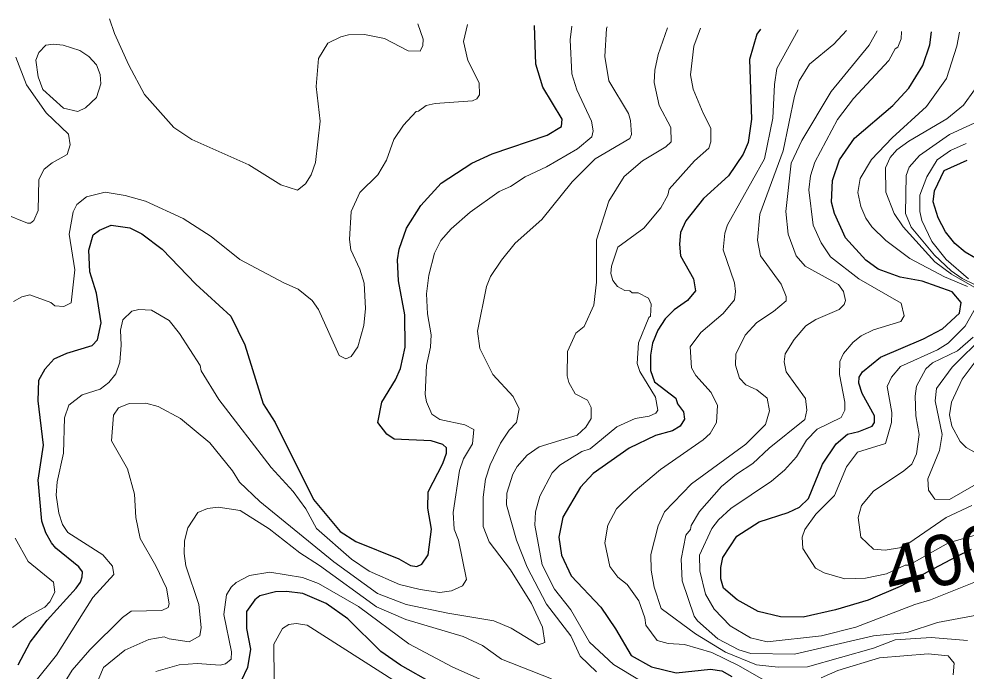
# Model space of a CAD drawing. Extents: x 673.3 to 698.5, y 6984.3 to 7012.3.
# Drawn here: x 694.661 to 696.158, y 7010.978 to 7012.008 of the extents above; entities that cross this region are included whole.
import ezdxf
from ezdxf.enums import TextEntityAlignment as Align

# ---------------------------------------------------------------- set-up
doc = ezdxf.new("R2010")
doc.units = 0
doc.header["$LTSCALE"] = 0.032
doc.layers.add('1', color=7, linetype='Continuous', lineweight=25)
doc.layers.add('2', color=7, linetype='Continuous', lineweight=13)
doc.layers.add('61', color=7, linetype='Continuous')

msp = doc.modelspace()

# ---------------------------------------------------------------- linework, layer by layer
at = {"layer": '1'}
for points in [[(694.7, 7011.335), (694.6919, 7011.405), (694.6928, 7011.4376), (694.7028, 7011.4552), (694.7172, 7011.4712), (694.7372, 7011.4801), (694.7773, 7011.4921), (694.7855, 7011.5014), (694.7911, 7011.5278), (694.7839, 7011.5747), (694.7734, 7011.6086), (694.7717, 7011.6428), (694.7785, 7011.6669), (694.7886, 7011.6741), (694.8069, 7011.682), (694.8368, 7011.6781), (694.8554, 7011.6687), (694.8878, 7011.6441), (694.941, 7011.5893), (694.9962, 7011.5383), (695.0183, 7011.4935), (695.047, 7011.4002), (695.0659, 7011.3708), (695.1266, 7011.2492), (695.1688, 7011.1987), (695.1934, 7011.1826), (695.2613, 7011.1556), (695.2801, 7011.1447), (695.2899, 7011.1432), (695.2978, 7011.1472), (695.3081, 7011.1616), (695.3132, 7011.202), (695.3076, 7011.2356), (695.3077, 7011.2614), (695.3311, 7011.3059), (695.3368, 7011.3222), (695.3367, 7011.3305), (695.3308, 7011.3361), (695.3124, 7011.3417), (695.2544, 7011.3444), (695.2424, 7011.3524), (695.2286, 7011.3706), (695.2348, 7011.403), (695.2564, 7011.4382), (695.2644, 7011.4558), (695.2717, 7011.4897), (695.2709, 7011.5408), (695.2611, 7011.5942), (695.2596, 7011.6276), (695.2619, 7011.6444), (695.2736, 7011.6777), (695.2963, 7011.7134), (695.3283, 7011.7483), (695.377, 7011.78), (695.4092, 7011.7946), (695.4961, 7011.8245), (695.5183, 7011.8378), (695.5196, 7011.8495), (695.4893, 7011.9002), (695.4778, 7011.9363), (695.4758, 7011.9973)], [(695.8328, 7011.9917), (695.8273, 7011.9839), (695.8157, 7011.9437), (695.8189, 7011.8496), (695.8134, 7011.8128), (695.8058, 7011.7944), (695.7825, 7011.7601), (695.743, 7011.7243), (695.7149, 7011.689), (695.7066, 7011.6705), (695.705, 7011.652), (695.7066, 7011.6337), (695.7269, 7011.5975), (695.7301, 7011.5783), (695.7177, 7011.5632), (695.6966, 7011.5483), (695.6825, 7011.5341), (695.6709, 7011.5163), (695.6625, 7011.4958), (695.6594, 7011.4772), (695.6594, 7011.453), (695.6654, 7011.4349), (695.6991, 7011.4088), (695.7019, 7011.4002), (695.7113, 7011.3873), (695.713, 7011.3758), (695.7059, 7011.3648), (695.6938, 7011.3574), (695.6673, 7011.3502), (695.6252, 7011.3303), (695.5687, 7011.2902), (695.5485, 7011.2685), (695.5209, 7011.2209), (695.5145, 7011.1896), (695.5185, 7011.1613), (695.5338, 7011.1287), (695.5808, 7011.0789), (695.6041, 7011.045), (695.6286, 7011.003), (695.6605, 7010.9846), (695.6995, 7010.9756), (695.7541, 7010.981), (695.7717, 7010.9785), (695.7878, 7010.9698)], [(696.1657, 7011.1702), (696.1422, 7011.1586), (696.0536, 7011.1118), (696.0033, 7011.0903), (695.9512, 7011.0747), (695.9001, 7011.0632), (695.8646, 7011.064), (695.8295, 7011.072), (695.796, 7011.0905), (695.7745, 7011.1092), (695.7702, 7011.1236), (695.7702, 7011.1417), (695.7733, 7011.1574), (695.7957, 7011.1913), (695.8306, 7011.214), (695.8769, 7011.2284), (695.8947, 7011.2368), (695.909, 7011.2507), (695.9309, 7011.305), (695.9524, 7011.3367), (695.9705, 7011.3523), (695.9881, 7011.3563), (696.0095, 7011.3649), (696.0128, 7011.3705), (696.0128, 7011.3809), (695.9934, 7011.4165), (695.9884, 7011.433), (695.9886, 7011.4422), (695.9943, 7011.4504), (696.0223, 7011.4736), (696.0906, 7011.5028), (696.1203, 7011.5185), (696.1471, 7011.5433), (696.1502, 7011.5602), (696.1356, 7011.5771), (696.0885, 7011.594), (696.0538, 7011.5999), (696.0188, 7011.6129), (695.9992, 7011.6267), (695.967, 7011.6624), (695.9501, 7011.7004), (695.9453, 7011.7187), (695.9469, 7011.7525), (695.9578, 7011.7855), (695.9816, 7011.8196), (696.0419, 7011.8709), (696.0674, 7011.8987), (696.0892, 7011.9343), (696.1007, 7011.9672), (696.1031, 7011.9875)], [(696.1727, 7011.6299), (696.1563, 7011.6395), (696.1402, 7011.6534), (696.1253, 7011.6717), (696.1137, 7011.6939), (696.1056, 7011.7188), (696.1076, 7011.7366), (696.1232, 7011.7687), (696.1595, 7011.7848)], [(694.66, 7010.988), (694.6792, 7011.0236), (694.7059, 7011.0586), (694.752, 7011.1088), (694.7588, 7011.1185), (694.7613, 7011.1267), (694.7619, 7011.1347), (694.7559, 7011.1428), (694.7198, 7011.1721), (694.7129, 7011.1808), (694.7038, 7011.1963), (694.6976, 7011.215), (694.6918, 7011.2794), (694.7, 7011.335)], [(695.2332, 7011.0091), (695.1808, 7011.0606), (695.1468, 7011.0846), (695.1101, 7011.1008), (695.0843, 7011.1038), (695.0665, 7011.1031), (695.0419, 7011.0968), (695.034, 7011.0909), (695.021, 7011.0722), (695.0209, 7011.0456), (695.0274, 7011.0125), (695.0226, 7010.9837), (695.0124, 7010.9629)], [(695.3164, 7010.9582), (695.2643, 7010.9875), (695.2332, 7011.0091)]]:
    msp.add_lwpolyline(points, dxfattribs=at)
at = {"layer": '2'}
for points in [[(694.8045, 7012.0078), (694.8122, 7011.9848), (694.8351, 7011.9346), (694.8599, 7011.8886), (694.906, 7011.8363), (694.9347, 7011.8176), (695.0247, 7011.7774), (695.0749, 7011.746), (695.1015, 7011.7377), (695.1139, 7011.7475), (695.1228, 7011.7616), (695.1301, 7011.7813), (695.1374, 7011.8463), (695.1309, 7011.9013), (695.1346, 7011.9452), (695.1495, 7011.9694), (695.1697, 7011.9796), (695.1821, 7011.9826), (695.2071, 7011.9835), (695.2389, 7011.977), (695.2762, 7011.9576), (695.2951, 7011.9567), (695.2993, 7011.9657), (695.3002, 7011.976), (695.2913, 7012.0002)], [(695.3699, 7011.9989), (695.3639, 7011.972), (695.3707, 7011.9422), (695.3882, 7011.9067), (695.3888, 7011.8882), (695.3848, 7011.8819), (695.3781, 7011.8785), (695.3192, 7011.8744), (695.3046, 7011.8711), (695.2928, 7011.8623), (695.2887, 7011.8619), (695.2691, 7011.8402), (695.2539, 7011.8177), (695.2422, 7011.7846), (695.2283, 7011.7618), (695.1997, 7011.7338), (695.1863, 7011.7039), (695.1838, 7011.6595), (695.1857, 7011.6432), (695.1998, 7011.6127), (695.2066, 7011.5908), (695.209, 7011.5507), (695.2064, 7011.5236), (695.1968, 7011.4903), (695.1861, 7011.4746), (695.1778, 7011.4714), (695.1675, 7011.4762), (695.1347, 7011.5489), (695.1244, 7011.5632), (695.1027, 7011.5812), (695.0798, 7011.591), (695.0101, 7011.6281), (694.9653, 7011.6642), (694.921, 7011.6926), (694.8614, 7011.7199), (694.8293, 7011.7293), (694.7977, 7011.7343), (694.768, 7011.7267), (694.7526, 7011.7149), (694.747, 7011.7035), (694.7408, 7011.6681), (694.7496, 7011.6116), (694.7439, 7011.5595), (694.7323, 7011.5536), (694.718, 7011.555), (694.7116, 7011.5599), (694.6783, 7011.5722), (694.6658, 7011.5689), (694.6527, 7011.5615)], [(695.5908, 7011.9955), (695.5895, 7011.9925), (695.5869, 7011.9485), (695.5935, 7011.9101), (695.6242, 7011.8584), (695.6276, 7011.8477), (695.6292, 7011.8251), (695.6263, 7011.8188), (695.5718, 7011.7868), (695.5353, 7011.7505), (695.4874, 7011.6911), (695.4453, 7011.6538), (695.4235, 7011.6271), (695.4062, 7011.601), (695.3999, 7011.5853), (695.3858, 7011.5147), (695.3895, 7011.4877), (695.4098, 7011.4465), (695.4421, 7011.4116), (695.4516, 7011.392), (695.4476, 7011.3705), (695.4358, 7011.3584), (695.422, 7011.338), (695.4058, 7011.3037), (695.3984, 7011.2812), (695.3947, 7011.2528), (695.3949, 7011.2066), (695.4044, 7011.1822), (695.438, 7011.138), (695.4711, 7011.0847), (695.4887, 7011.0476), (695.4922, 7011.0235), (695.4821, 7011.0194), (695.4389, 7011.046), (695.4115, 7011.0576), (695.3389, 7011.0694), (695.2731, 7011.0833), (695.2277, 7011.1008), (695.1591, 7011.1505), (695.0418, 7011.2458), (695.0097, 7011.2764), (694.999, 7011.2943), (694.9632, 7011.3383), (694.9164, 7011.377), (694.8814, 7011.3961), (694.862, 7011.4012), (694.8355, 7011.4005), (694.8188, 7011.3937), (694.8108, 7011.382), (694.8076, 7011.3418), (694.8328, 7011.2976), (694.8441, 7011.2574), (694.8458, 7011.2206), (694.8531, 7011.1873), (694.8777, 7011.1445), (694.8946, 7011.1089), (694.8987, 7011.0845), (694.8969, 7011.0787), (694.887, 7011.0739), (694.8384, 7011.0729), (694.825, 7011.0628), (694.7733, 7011.0119), (694.7457, 7010.9798), (694.7304, 7010.9547)], [(694.7611, 7011.4142), (694.7896, 7011.4233), (694.8034, 7011.4339), (694.8144, 7011.4476), (694.8206, 7011.4661), (694.8229, 7011.4929), (694.8217, 7011.5166), (694.8254, 7011.5329), (694.8395, 7011.5466), (694.8509, 7011.5493), (694.871, 7011.5478), (694.8985, 7011.5317), (694.9152, 7011.5109), (694.9475, 7011.4607), (694.9494, 7011.4523), (694.977, 7011.4067), (695.0599, 7011.2995), (695.0945, 7011.2616), (695.1144, 7011.2345), (695.1316, 7011.2034), (695.1868, 7011.1546), (695.2147, 7011.1357), (695.2627, 7011.1149), (695.295, 7011.1069), (695.3265, 7011.1024), (695.3447, 7011.1047), (695.3623, 7011.1128), (695.3686, 7011.123), (695.3556, 7011.1851), (695.349, 7011.202), (695.3475, 7011.2283), (695.3573, 7011.2948), (695.3638, 7011.3133), (695.3781, 7011.3367), (695.3798, 7011.3598), (695.366, 7011.367), (695.3264, 7011.3756), (695.3137, 7011.384), (695.3052, 7011.4031), (695.3034, 7011.4149), (695.3051, 7011.4607), (695.3116, 7011.4898), (695.3125, 7011.5091), (695.3068, 7011.5421), (695.3052, 7011.5738), (695.3088, 7011.6035), (695.3181, 7011.6379), (695.328, 7011.6579), (695.3441, 7011.6764), (695.3745, 7011.7027), (695.4202, 7011.7353), (695.4381, 7011.7434), (695.4612, 7011.7586), (695.4946, 7011.7741), (695.544, 7011.8029), (695.5665, 7011.8218), (695.5688, 7011.831), (695.5658, 7011.8462), (695.5426, 7011.8961), (695.5348, 7011.9214), (695.5323, 7011.9747), (695.5348, 7011.9964)], [(695.7379, 7011.9932), (695.7276, 7011.965), (695.7221, 7011.9198), (695.7268, 7011.8971), (695.7422, 7011.8588), (695.7545, 7011.8354), (695.7547, 7011.814), (695.7513, 7011.8039), (695.7285, 7011.7839), (695.6887, 7011.7391), (695.6863, 7011.7297), (695.6755, 7011.7097), (695.6488, 7011.6775), (695.6076, 7011.6474), (695.5975, 7011.6176), (695.5967, 7011.6057), (695.5997, 7011.5948), (695.6072, 7011.5852), (695.6184, 7011.5789), (695.6264, 7011.5787), (695.63, 7011.5756), (695.6398, 7011.5754), (695.656, 7011.5672), (695.6601, 7011.5576), (695.6594, 7011.5386), (695.6566, 7011.5364), (695.6402, 7011.4964), (695.6382, 7011.4637), (695.6421, 7011.4513), (695.6669, 7011.4104), (695.6707, 7011.3902), (695.6676, 7011.3852), (695.6572, 7011.3805), (695.6349, 7011.3767), (695.6059, 7011.3639), (695.564, 7011.3288), (695.5507, 7011.3249), (695.5161, 7011.3034), (695.5036, 7011.2912), (695.4844, 7011.2541), (695.4777, 7011.2294), (695.4765, 7011.2086), (695.4881, 7011.1461), (695.5077, 7011.1075), (695.5331, 7011.0746), (695.5626, 7011.024), (695.6009, 7010.9885), (695.6417, 7010.9637)], [(695.5414, 7011.5118), (695.5542, 7011.522), (695.5696, 7011.5557), (695.5739, 7011.5922), (695.5738, 7011.6592), (695.5935, 7011.7199), (695.6174, 7011.7592), (695.6463, 7011.7839), (695.6836, 7011.8058), (695.6919, 7011.8138), (695.6912, 7011.8363), (695.673, 7011.8711), (695.665, 7011.9076), (695.6659, 7011.9271), (695.6712, 7011.9515), (695.6859, 7011.994)], [(695.8413, 7010.9621), (695.7981, 7010.987), (695.756, 7011.0076), (695.7131, 7011.02), (695.6873, 7011.0217), (695.6695, 7011.0263), (695.6518, 7011.0508), (695.6502, 7011.0623), (695.6406, 7011.0893), (695.6225, 7011.1148), (695.6075, 7011.1265), (695.5951, 7011.1432), (695.587, 7011.1809), (695.5917, 7011.2083), (695.6055, 7011.2342), (695.6316, 7011.2603), (695.6751, 7011.2965), (695.7424, 7011.3433), (695.7532, 7011.3535), (695.7636, 7011.3707), (695.7649, 7011.3973), (695.7548, 7011.4181), (695.7309, 7011.4447), (695.7238, 7011.4572), (695.7219, 7011.4899), (695.7389, 7011.5126), (695.7739, 7011.5427), (695.7917, 7011.5644), (695.7937, 7011.5776), (695.792, 7011.591), (695.7742, 7011.6432), (695.7768, 7011.6698), (695.781, 7011.6827), (695.8394, 7011.7867), (695.8523, 7011.8513), (695.8549, 7011.9044), (695.8588, 7011.9294), (695.8926, 7011.9908)], [(695.9686, 7011.9896), (695.9486, 7011.9682), (695.9104, 7011.9364), (695.8938, 7011.91), (695.8866, 7011.8861), (695.8687, 7011.7997), (695.832, 7011.6997), (695.828, 7011.6584), (695.8327, 7011.6339), (695.8656, 7011.5888), (695.8735, 7011.5698), (695.8735, 7011.5628), (695.8534, 7011.5458), (695.8274, 7011.5284), (695.8089, 7011.5087), (695.7942, 7011.4785), (695.7937, 7011.461), (695.7995, 7011.4404), (695.81, 7011.4301), (695.8274, 7011.4222), (695.8435, 7011.4088), (695.8473, 7011.3891), (695.841, 7011.3676), (695.8099, 7011.3362), (695.7237, 7011.274), (695.6813, 7011.2294), (695.6714, 7011.2076), (695.6595, 7011.1623), (695.6602, 7011.1376), (695.665, 7011.1108), (695.676, 7011.0768), (695.7303, 7011.0372), (695.7775, 7011.0081), (695.8268, 7010.9881), (695.8607, 7010.9844), (695.9072, 7010.9851), (696.0115, 7011.0144), (696.0455, 7011.0274), (696.1028, 7011.0312), (696.1599, 7011.0266)], [(696.0556, 7011.9882), (696.0551, 7011.9765), (696.05, 7011.9632), (696.0456, 7011.9608), (696.0357, 7011.9422), (695.9798, 7011.882), (695.9548, 7011.8489), (695.9186, 7011.7815), (695.9118, 7011.7602), (695.9094, 7011.7382), (695.9163, 7011.6822), (695.9289, 7011.6545), (695.9434, 7011.632), (695.9883, 7011.5974), (696.055, 7011.559), (696.0599, 7011.539), (696.0548, 7011.5299), (696.0115, 7011.5169), (695.9922, 7011.5074), (695.9796, 7011.4976), (695.9641, 7011.4796), (695.9582, 7011.4669), (695.9576, 7011.4465), (695.9664, 7011.403), (695.9663, 7011.3901), (695.9604, 7011.3783), (695.9227, 7011.3601), (695.9055, 7011.3427), (695.8899, 7011.3163), (695.871, 7011.2952), (695.8505, 7011.2778), (695.7859, 7011.2346), (695.7665, 7011.2168), (695.7558, 7011.2031), (695.7368, 7011.1614), (695.7372, 7011.1366), (695.7463, 7011.0997), (695.7597, 7011.0761), (695.7848, 7011.0496), (695.8173, 7011.0305), (695.8436, 7011.0242), (695.9295, 7011.0339), (695.9833, 7011.0477), (696.0768, 7011.0833), (696.1017, 7011.0905), (696.1751, 7011.12)], [(695.8737, 7011.4507), (695.8703, 7011.4663), (695.8718, 7011.4789), (695.8861, 7011.5017), (695.9045, 7011.5234), (695.9206, 7011.5331), (695.9572, 7011.5493), (695.9653, 7011.5572), (695.967, 7011.563), (695.964, 7011.5777), (695.9564, 7011.5885), (695.9033, 7011.6175), (695.8892, 7011.6339), (695.8767, 7011.6678), (695.8728, 7011.704), (695.8813, 7011.78), (695.8981, 7011.816), (695.9446, 7011.8931), (696.0047, 7011.9662), (696.017, 7011.9888)], [(696.1601, 7011.5853), (696.1238, 7011.6006), (696.0687, 7011.6297), (696.031, 7011.6582), (696.009, 7011.6795), (695.9994, 7011.6935), (695.9916, 7011.7115), (695.9868, 7011.7337), (695.9902, 7011.7561), (696.0083, 7011.7859), (696.0409, 7011.8203), (696.0952, 7011.8697), (696.1268, 7011.9136), (696.1429, 7011.965), (696.1472, 7011.9868)], [(694.6387, 7011.7), (694.675, 7011.6855), (694.6796, 7011.6856), (694.6851, 7011.6897), (694.6919, 7011.7056), (694.6927, 7011.7541), (694.7013, 7011.7705), (694.714, 7011.7808), (694.7373, 7011.7939), (694.7423, 7011.8092), (694.7396, 7011.8259), (694.7045, 7011.8594), (694.6731, 7011.904), (694.6565, 7011.9474)], [(696.171, 7011.8961), (696.1536, 7011.8719), (696.1272, 7011.8499), (696.0671, 7011.8148), (696.0481, 7011.8012), (696.038, 7011.7893), (696.0306, 7011.7729), (696.0308, 7011.7341), (696.0442, 7011.7008), (696.0581, 7011.6797), (696.1083, 7011.6241), (696.1348, 7011.6047), (696.1891, 7011.5736)], [(696.1906, 7011.5792), (696.1514, 7011.598), (696.1341, 7011.6101), (696.108, 7011.6346), (696.0711, 7011.6793), (696.0621, 7011.7004), (696.0633, 7011.7607), (696.0676, 7011.7738), (696.0844, 7011.7921), (696.1313, 7011.8252), (696.1843, 7011.8496)], [(696.158, 7011.8109), (696.1332, 7011.8), (696.1118, 7011.7852), (696.0958, 7011.7587), (696.0845, 7011.7297), (696.0845, 7011.7037), (696.0878, 7011.6898), (696.1036, 7011.6566), (696.1264, 7011.628), (696.1618, 7011.5976)], [(696.2511, 7011.2153), (696.13, 7011.1806), (696.0671, 7011.1455), (696.0617, 7011.1455), (696.0321, 7011.1316), (695.9988, 7011.125), (695.9661, 7011.1237), (695.9333, 7011.1331), (695.9198, 7011.1409), (695.8998, 7011.1719), (695.8988, 7011.1894), (695.9031, 7011.2016), (695.9205, 7011.2259), (695.95, 7011.2555), (695.9687, 7011.3008), (695.986, 7011.3237), (696.0304, 7011.3374), (696.0397, 7011.3706), (696.0404, 7011.3863), (696.0331, 7011.4273), (696.0401, 7011.4424), (696.0542, 7011.4588), (696.1126, 7011.4852), (696.1292, 7011.4957), (696.1561, 7011.5227), (696.1766, 7011.5591)], [(695.574, 7010.9767), (695.5479, 7011.0016), (695.5333, 7011.0337), (695.495, 7011.0838), (695.4645, 7011.142), (695.4477, 7011.1848), (695.4314, 7011.2406), (695.432, 7011.2593), (695.4416, 7011.2891), (695.4486, 7011.3012), (695.4641, 7011.3192), (695.4834, 7011.332), (695.5431, 7011.3505), (695.5571, 7011.3634), (695.5655, 7011.3768), (695.5656, 7011.3944), (695.5598, 7011.406), (695.5402, 7011.4161), (695.5301, 7011.434), (695.5275, 7011.4442), (695.528, 7011.4825), (695.5414, 7011.5118)], [(696.1738, 7011.2732), (696.1313, 7011.249), (696.1085, 7011.2498), (696.0983, 7011.2637), (696.0975, 7011.2818), (696.1157, 7011.3264), (696.1202, 7011.3515), (696.1089, 7011.4047), (696.1112, 7011.4244), (696.1355, 7011.4578), (696.1866, 7011.5085)], [(696.1689, 7011.5052), (696.1444, 7011.4836), (696.1045, 7011.4648), (696.0942, 7011.4553), (696.0795, 7011.4278), (696.0772, 7011.4124), (696.0783, 7011.3812), (696.0837, 7011.3518), (696.0795, 7011.3209), (696.0719, 7011.3049), (696.0596, 7011.2942), (696.0115, 7011.2621), (695.9926, 7011.2395), (695.9875, 7011.2206), (695.9917, 7011.1897), (696.0115, 7011.1708), (696.0301, 7011.1692), (696.0526, 7011.1729), (696.0675, 7011.18), (696.1261, 7011.2204), (696.1669, 7011.2395)], [(696.1913, 7011.4919), (696.1518, 7011.439), (696.1345, 7011.403), (696.1317, 7011.3828), (696.135, 7011.3646), (696.1482, 7011.3406), (696.1577, 7011.3312), (696.171, 7011.3237)], [(696.1943, 7011.0703), (696.1128, 7011.0549), (696.0649, 7011.0388), (696.0115, 7011.034), (695.8869, 7011.0051), (695.8177, 7011.0058), (695.7987, 7011.0115), (695.7655, 7011.0289), (695.7336, 7011.0573), (695.7282, 7011.0651), (695.709, 7011.1206), (695.7074, 7011.1551), (695.7149, 7011.1929), (695.7223, 7011.2017), (695.7235, 7011.2078), (695.7365, 7011.2303), (695.7714, 7011.2698), (695.795, 7011.2892), (695.8208, 7011.3061), (695.8466, 7011.3303), (695.9029, 7011.3754), (695.9062, 7011.3902), (695.9038, 7011.4086), (695.8737, 7011.4507)], [(694.6862, 7010.9604), (694.7205, 7011.0033), (694.778, 7011.0944), (694.8114, 7011.1307), (694.8092, 7011.1436), (694.7939, 7011.1617), (694.7388, 7011.1971), (694.7303, 7011.2097), (694.7244, 7011.2277), (694.7204, 7011.2561), (694.722, 7011.2772), (694.7317, 7011.322), (694.7334, 7011.3782), (694.7401, 7011.398), (694.7611, 7011.4142)], [(694.7819, 7010.9525), (694.7952, 7010.984), (694.8285, 7011.011), (694.8668, 7011.0279), (694.8908, 7011.0324), (694.8986, 7011.0291), (694.9305, 7011.0241), (694.9473, 7011.034), (694.9491, 7011.0469), (694.9453, 7011.0834), (694.9249, 7011.1441), (694.9224, 7011.1636), (694.9231, 7011.1836), (694.9284, 7011.2043), (694.9438, 7011.2285), (694.9595, 7011.2351), (694.9763, 7011.2367), (695.011, 7011.2318), (695.0565, 7011.2027), (695.1051, 7011.1646), (695.1363, 7011.1448), (695.226, 7011.0795), (695.2724, 7011.0595), (695.3632, 7011.033), (695.3937, 7011.0186), (695.4235, 7010.9971), (695.5025, 7010.9658)], [(694.6552, 7011.1878), (694.6758, 7011.1513), (694.7161, 7011.1186), (694.7179, 7011.1026), (694.7104, 7011.0875), (694.7021, 7011.0792), (694.6721, 7011.0628), (694.6514, 7011.0471)], [(695.1344, 7011.1164), (695.1091, 7011.1259), (695.0577, 7011.1341), (695.0256, 7011.1291), (695.0046, 7011.1178), (694.9968, 7011.1107), (694.9895, 7011.0984), (694.9851, 7011.0675), (694.9971, 7011.0085), (694.9969, 7010.997), (694.9875, 7010.9896), (694.9791, 7010.9876), (694.9431, 7010.99), (694.9145, 7010.9882), (694.8776, 7010.9777)], [(695.3977, 7010.9616), (695.3468, 7010.9841), (695.2774, 7011.0213), (695.1979, 7011.0802), (695.1344, 7011.1164)], [(695.0647, 7010.9633), (695.0642, 7011.0207), (695.0775, 7011.0455), (695.0876, 7011.0518), (695.0993, 7011.0535), (695.1169, 7011.0509), (695.2581, 7010.9608)], [(696.1373, 7010.9721), (696.139, 7010.9906), (696.1293, 7011.002), (696.0979, 7011.0054), (696.0209, 7010.9989), (695.9552, 7010.9791), (695.9286, 7010.9676)]]:
    msp.add_lwpolyline(points, dxfattribs=at)
msp.add_lwpolyline([(694.7838, 7011.9354), (694.7716, 7011.9485), (694.7573, 7011.958), (694.7312, 7011.9665), (694.7157, 7011.968), (694.7039, 7011.9662), (694.693, 7011.9547), (694.6878, 7011.9428), (694.6915, 7011.9165), (694.6992, 7011.8964), (694.7315, 7011.867), (694.7545, 7011.8615), (694.7667, 7011.8677), (694.7839, 7011.8836), (694.7905, 7011.9053), (694.7895, 7011.92)], close=True, dxfattribs=at)

# ---------------------------------------------------------------- texts
at = {"layer": '61', "width": 1.05}
msp.add_text('400', height=0.08, rotation=13.533, dxfattribs=at).set_placement((696.1302, 7011.1146), align=Align.CENTER)

doc.saveas('drawing.dxf')
